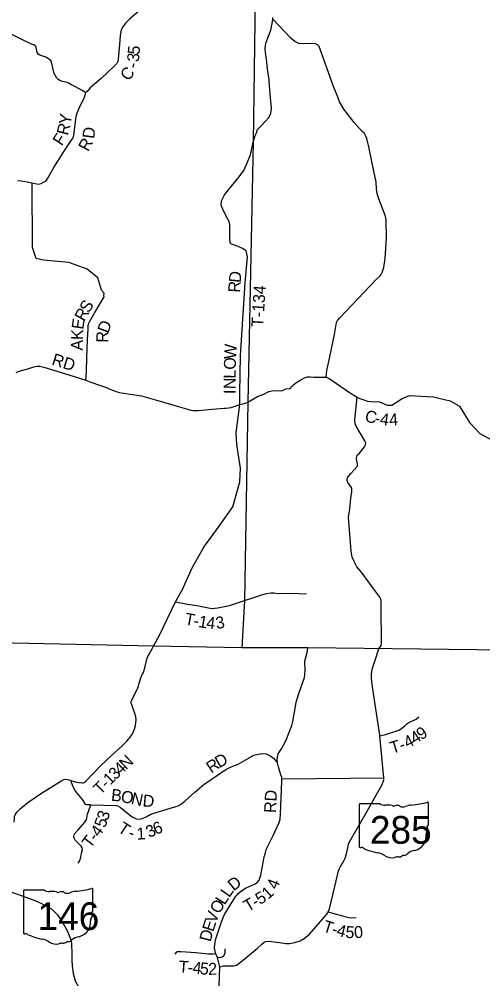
# Model space of a CAD drawing. Extents: x -22 to 431, y -18 to 160.
# Drawn here: x 327.228 to 329.433, y 151.169 to 155.732 of the extents above; entities that cross this region are included whole.
import ezdxf

# ---------------------------------------------------------------- set-up
doc = ezdxf.new("R2010")
doc.units = 0
for name, color, linetype in [('GM_X_Adjacent_County_Text', 7, 'Continuous'), ('GM_X_Airport_Location_Class_2', 7, 'Continuous'), ('GM_X_City_Street', 7, 'Continuous'), ('GM_X_City_Street_Text', 7, 'Continuous'), ('GM_X_County_Road', 7, 'Continuous'), ('GM_X_County_ROW', 7, 'Continuous'), ('GM_X_Major_River_Text', 7, 'Continuous'), ('GM_X_Minor_River_Text', 7, 'Continuous')]:
    doc.layers.add(name, color=color, linetype=linetype)

msp = doc.modelspace()

# ---------------------------------------------------------------- linework, layer by layer
at = {"layer": 'GM_X_Adjacent_County_Text'}
for points in [[(327.8317, 155.8004), (327.753, 155.7312), (327.7346, 155.7143), (327.72, 155.6959), (327.7142, 155.685), (327.7114, 155.674), (327.708, 155.6524), (327.7052, 155.6122), (327.6987, 155.5421), (327.697, 155.5311), (327.6919, 155.5213), (327.68, 155.5082), (327.6171, 155.4502), (327.5864, 155.4229), (327.5661, 155.4053), (327.5507, 155.3881), (327.5446, 155.3839), (327.5401, 155.3849), (327.5275, 155.3921), (327.4964, 155.4096), (327.4741, 155.4209), (327.4666, 155.4267), (327.4557, 155.431), (327.4341, 155.4359), (327.4206, 155.441), (327.413, 155.4445), (327.4067, 155.451), (327.3948, 155.4736), (327.3822, 155.5268), (327.3778, 155.536), (327.3726, 155.5403), (327.3545, 155.5504), (327.3258, 155.561), (327.3183, 155.5656), (327.3135, 155.5729), (327.3099, 155.5889), (327.3088, 155.5976), (327.3066, 155.6022), (327.304, 155.6056), (327.2976, 155.6095), (327.2871, 155.6127), (327.2309, 155.64), (327.1774, 155.6661)], [(327.2203, 154.9634), (327.2298, 154.9646), (327.2651, 154.9577), (327.2897, 154.953), (327.3186, 154.947), (327.3327, 154.9502), (327.3429, 154.9567), (327.3542, 154.9617), (327.364, 154.9758), (327.3935, 155.0295), (327.4183, 155.0669), (327.4393, 155.0997), (327.4656, 155.1405), (327.484, 155.1679), (327.4884, 155.1805), (327.4974, 155.2542), (327.4992, 155.2705), (327.5059, 155.2891), (327.5185, 155.3192), (327.5361, 155.3561), (327.5409, 155.3698), (327.5446, 155.3839)], [(327.2136, 154.0518), (327.2279, 154.0576), (327.2684, 154.0693), (327.2919, 154.0766), (327.304, 154.0798), (327.3127, 154.0813), (327.3253, 154.0814), (327.3446, 154.0774), (327.464, 154.0407), (327.5442, 154.0158), (327.5686, 154.0061), (327.6093, 153.992), (327.6389, 153.9819), (327.6637, 153.9718), (327.6933, 153.9603), (327.7047, 153.9566), (327.7348, 153.9519), (327.8099, 153.941), (327.8757, 153.9225), (328.0019, 153.8854), (328.0441, 153.8728), (328.0544, 153.8706), (328.0786, 153.8708), (328.1454, 153.8769), (328.2027, 153.8821), (328.2102, 153.8828)], [(328.2102, 153.8828), (328.2363, 153.8852), (328.2772, 153.9002), (328.298, 153.9043), (328.3154, 153.9113), (328.3615, 153.9375), (328.3921, 153.9497), (328.415, 153.9611), (328.4294, 153.9652), (328.4497, 153.9659), (328.4704, 153.9652), (328.4804, 153.9667), (328.4962, 153.9737), (328.516, 153.9763), (328.5251, 153.9847), (328.533, 153.9931), (328.5435, 154.0023), (328.5677, 154.0177), (328.5847, 154.0265), (328.5987, 154.0308), (328.6112, 154.0313), (328.6298, 154.0299), (328.6681, 154.029), (328.6882, 154.0303)], [(328.835, 153.9334), (328.8848, 153.9155), (328.9027, 153.9134), (328.9421, 153.9129), (328.9783, 153.8972), (329.001, 153.8974), (329.0501, 153.9285), (329.0849, 153.9424), (329.1965, 153.9356), (329.2775, 153.9168), (329.3217, 153.8917), (329.3693, 153.8139), (329.4193, 153.7615), (329.4808, 153.7283)]]:
    msp.add_lwpolyline(points, dxfattribs=at)
at = {"layer": 'GM_X_Airport_Location_Class_2'}
for p, q in [((328.8452, 151.9975), (328.8452, 151.7974)), ((328.9449, 152.0009), (328.8484, 152.0009)), ((329.1747, 151.9012), (329.1747, 152.0059)), ((329.1747, 151.9012), (329.1747, 151.9012)), ((327.2482, 151.5871), (327.2482, 151.387)), ((327.348, 151.5906), (327.2514, 151.5906)), ((327.5778, 151.4909), (327.5778, 151.5955)), ((327.5778, 151.4909), (327.5778, 151.4909))]:
    msp.add_line(p, q, dxfattribs=at)
for centre, major_axis, start_param, end_param in [((328.8489, 151.9979), (0.00382, 0), 1.712693, 3.28349), ((328.9679, 152.0241), (0.037, 0), 4.042523, 4.731795), ((328.9802, 151.8886), (0.133, 0), 1.404758, 1.657858), ((329.0104, 151.9989), (0.0107, 0), 3.836095, 5.185415), ((329.0261, 151.9758), (0.0222, 0), 0.950623, 2.079405), ((329.0547, 152.0075), (0.0267, 0), 4.081561, 5.145723), ((329.1019, 151.9398), (0.0703, 0), 1.699011, 2.107814), ((329.0573, 152.2737), (0.3495, 0), 4.814394, 5.042369), ((329.1711, 152.0063), (0.00367, 0), 6.141152, 7.989035), ((329.1739, 151.8935), (0.00568, 0), 1.883978, 3.671073), ((329.1378, 151.8803), (0.0341, 0), 5.934695, 6.695948), ((329.1708, 151.9008), (0.00393, 0), 5.05454, 6.418171), ((329.0769, 151.8441), (0.0874, 0), 5.101752, 6.440018), ((329.1879, 151.8574), (0.0248, 0), 2.387724, 3.262537), ((328.849, 151.7969), (0.00385, 0), 3.00124, 4.508301), ((328.8496, 151.8174), (0.0294, 0), 4.665946, 4.897461), ((328.8556, 151.7858), (0.0106, 0), 0.519207, 1.627899), ((328.9894, 151.9656), (0.2524, 0), 4.195997, 4.488961), ((328.9141, 151.7074), (0.079, 0), 0.823519, 1.323587), ((328.9996, 151.7848), (0.0501, 0), 4.026481, 4.996735), ((329.0285, 151.7156), (0.0412, 0), 1.495662, 1.94098), ((329.0322, 151.7698), (0.0267, 0), 4.691044, 5.507374), ((329.0563, 151.7504), (0.00752, 0), 1.147584, 2.315152), ((329.0531, 151.778), (0.0282, 0), 4.937069, 5.64225), ((329.1138, 151.7412), (0.0479, 0), 1.647645, 2.488434), ((327.252, 151.5876), (0.00382, 0), 1.712693, 3.28349), ((327.371, 151.6138), (0.037, 0), 4.042523, 4.731795), ((327.3832, 151.4782), (0.133, 0), 1.404758, 1.657858), ((327.4134, 151.5886), (0.0107, 0), 3.836095, 5.185415), ((327.4291, 151.5655), (0.0222, 0), 0.950623, 2.079405), ((327.4578, 151.5972), (0.0267, 0), 4.081561, 5.145723), ((327.505, 151.5295), (0.0703, 0), 1.699011, 2.107814), ((327.4604, 151.8634), (0.3495, 0), 4.814394, 5.042369), ((327.5741, 151.596), (0.00367, 0), 6.141152, 7.989035), ((327.5769, 151.4832), (0.00568, 0), 1.883978, 3.671073), ((327.5408, 151.4699), (0.0341, 0), 5.934695, 6.695948), ((327.5739, 151.4905), (0.00393, 0), 5.05454, 6.418171), ((327.48, 151.4337), (0.0874, 0), 5.101752, 6.440018), ((327.5909, 151.447), (0.0248, 0), 2.387724, 3.262537), ((327.252, 151.3866), (0.00385, 0), 3.00124, 4.508301), ((327.2526, 151.4071), (0.0294, 0), 4.665946, 4.897461), ((327.2586, 151.3755), (0.0106, 0), 0.519207, 1.627899), ((327.3924, 151.5553), (0.2524, 0), 4.195997, 4.488961), ((327.3172, 151.2971), (0.079, 0), 0.823519, 1.323587), ((327.4026, 151.3745), (0.0501, 0), 4.026481, 4.996735), ((327.4316, 151.3053), (0.0412, 0), 1.495662, 1.94098), ((327.4352, 151.3595), (0.0267, 0), 4.691044, 5.507374), ((327.4594, 151.3401), (0.00752, 0), 1.147584, 2.315152), ((327.4562, 151.3676), (0.0282, 0), 4.937069, 5.64225), ((327.5168, 151.3308), (0.0479, 0), 1.647645, 2.488434)]:
    msp.add_ellipse(centre, major_axis=major_axis, ratio=0.8, start_param=start_param, end_param=end_param, dxfattribs=at)
at = {"layer": 'GM_X_County_Road'}
for points in [[(327.6108, 154.471), (327.602, 154.5015), (327.5509, 154.544), (327.4639, 154.5749), (327.3438, 154.5855), (327.3092, 154.5932), (327.2918, 154.647), (327.2897, 154.953)], [(328.0076, 153.0272), (328.0078, 153.0275), (328.0521, 153.1265), (328.1068, 153.2221), (328.1785, 153.3211), (328.2433, 153.4133), (328.2775, 153.5328), (328.2809, 153.5976), (328.2638, 153.7103), (328.2604, 153.7649), (328.2772, 153.9002)], [(328.4771, 152.1197), (328.962, 152.1244)]]:
    msp.add_lwpolyline(points, dxfattribs=at)
at = {"layer": 'GM_X_County_ROW'}
for points in [[(328.1795, 151.1337), (328.1817, 151.2257), (328.1882, 151.2273), (328.2003, 151.2308), (328.2177, 151.2316), (328.2485, 151.2315), (328.2549, 151.2327), (328.2617, 151.2346), (328.273, 151.2427), (328.313, 151.2756), (328.3609, 151.3147), (328.382, 151.3334), (328.3937, 151.343), (328.4001, 151.3472), (328.4157, 151.3481), (328.4654, 151.3416), (328.4965, 151.3373), (328.514, 151.337), (328.539, 151.3414), (328.5644, 151.3492), (328.5836, 151.3603), (328.6085, 151.381), (328.6837, 151.4677), (328.6954, 151.4826), (328.6979, 151.4878), (328.7036, 151.502), (328.7294, 151.6089), (328.7474, 151.6831), (328.7515, 151.6938), (328.7564, 151.7029), (328.7646, 151.7155), (328.771, 151.7266), (328.7788, 151.7433), (328.784, 151.7642), (328.7921, 151.7981), (328.7947, 151.8091), (328.798, 151.8175), (328.8051, 151.8323), (328.8763, 151.9559), (328.9549, 152.0938), (328.9598, 152.106), (328.9624, 152.1152), (328.962, 152.1244), (328.9467, 152.2916), (328.9437, 152.3239), (328.9434, 152.3276), (328.9127, 152.5255), (328.9051, 152.582), (328.9038, 152.601), (328.9044, 152.62), (328.9084, 152.6458), (328.9188, 152.6793), (328.9385, 152.7383), (328.949, 152.7543), (328.9516, 152.7642), (328.9519, 152.7752), (328.9493, 152.9266), (328.949, 152.9665), (328.9474, 152.9748), (328.9439, 152.9843), (328.934, 152.9967), (328.8539, 153.1043), (328.8344, 153.1288), (328.8209, 153.1538), (328.8109, 153.1742), (328.8073, 153.203), (328.7953, 153.3434), (328.7947, 153.3635), (328.7998, 153.4034), (328.8055, 153.4539), (328.8094, 153.4854), (328.8108, 153.4953), (328.8097, 153.5017), (328.8047, 153.51), (328.7936, 153.5236), (328.7916, 153.5285), (328.7885, 153.5392), (328.7885, 153.5467), (328.7915, 153.5544), (328.8061, 153.5723), (328.8351, 153.6055), (328.8377, 153.6101), (328.8377, 153.6173), (328.8345, 153.6298), (328.8329, 153.6442), (328.8332, 153.6507), (328.8362, 153.6587), (328.846, 153.669), (328.8708, 153.6987), (328.8753, 153.7083), (328.8768, 153.717), (328.8725, 153.7276), (328.8314, 153.7968), (328.8257, 153.8085), (328.8251, 153.829), (328.835, 153.9334), (328.7992, 153.9559), (328.737, 153.9987), (328.7012, 154.0232), (328.6932, 154.0269), (328.6882, 154.0303), (328.6918, 154.061), (328.7014, 154.1044), (328.727, 154.2321), (328.7376, 154.2891), (328.7417, 154.2986), (328.7537, 154.3119), (328.9247, 154.4919), (328.9443, 154.5118), (328.9491, 154.5179), (328.9548, 154.527), (328.9629, 154.5506), (328.9679, 154.5943), (328.9748, 154.6904), (328.9735, 154.7773), (328.9726, 154.7871), (328.9676, 154.8038), (328.9386, 154.8783), (328.9332, 154.8912), (328.9301, 154.9026), (328.9269, 154.9249), (328.9251, 154.9587), (328.9168, 155.0008), (328.8909, 155.1247), (328.8815, 155.1641), (328.8757, 155.1785), (328.8703, 155.1879), (328.8593, 155.1981), (328.8206, 155.2407), (328.772, 155.3045), (328.7517, 155.3385), (328.7447, 155.3574), (328.7227, 155.4119), (328.6541, 155.6012), (328.6467, 155.6104), (328.6335, 155.6166), (328.5819, 155.6143), (328.5573, 155.6165), (328.5388, 155.6254), (328.5208, 155.6397), (328.434, 155.7315), (328.4341, 155.7391)], [(327.1651, 151.59), (327.2594, 151.5577), (327.3064, 151.5405), (327.3469, 151.5203), (327.3825, 151.501), (327.4107, 151.4737), (327.4328, 151.4399), (327.4566, 151.3996), (327.4713, 151.3591), (327.4761, 151.3395), (327.4777, 151.2848), (327.4789, 151.2597), (327.4801, 151.2297), (327.484, 151.194), (327.4933, 151.16), (327.5136, 151.1245), (327.5358, 151.0861), (327.592, 151.0342), (327.6994, 150.9883), (327.7651, 150.9611), (327.7653, 150.961)]]:
    msp.add_lwpolyline(points, dxfattribs=at)
at = {"layer": 'GM_X_Major_River_Text'}
for p, q in [((328.3533, 156.0427), (328.341, 155.1473)), ((328.341, 155.1473), (328.3154, 153.9113)), ((328.3154, 153.9113), (328.2996, 152.9677)), ((328.2996, 152.9677), (328.2863, 152.7429)), ((327.8671, 152.7513), (326.769, 152.7734)), ((328.2863, 152.7429), (327.8671, 152.7513)), ((328.6006, 152.7423), (328.2863, 152.7429)), ((330.3669, 152.7213), (328.6006, 152.7423))]:
    msp.add_line(p, q, dxfattribs=at)
at = {"layer": 'GM_X_Minor_River_Text'}
for points in [[(328.4008, 155.6169), (328.4011, 155.6185), (328.4113, 155.6434), (328.4242, 155.6789), (328.4315, 155.7107), (328.434, 155.7315)], [(328.4222, 155.3787), (328.4189, 155.4156), (328.417, 155.4418), (328.409, 155.4954), (328.4035, 155.5414), (328.399, 155.5726), (328.3976, 155.5885), (328.399, 155.6064), (328.4007, 155.6165), (328.4008, 155.6169)], [(328.3599, 155.2029), (328.3604, 155.2052), (328.3796, 155.2262), (328.4146, 155.2648), (328.425, 155.2849), (328.4283, 155.3093), (328.4224, 155.3765), (328.4222, 155.3787)], [(328.2311, 154.67), (328.2294, 154.6881), (328.2293, 154.7561), (328.2258, 154.7697), (328.2123, 154.7954), (328.1958, 154.8283), (328.1881, 154.848), (328.1894, 154.8689), (328.2036, 154.8967), (328.2228, 154.9211), (328.2743, 154.9826), (328.2984, 155.0154), (328.3073, 155.0382), (328.3281, 155.0864), (328.341, 155.1473), (328.3501, 155.1793), (328.3583, 155.1946), (328.3599, 155.2029)], [(328.2772, 153.9002), (328.278, 153.9534), (328.2808, 154.1333), (328.3023, 154.4776), (328.3131, 154.6014), (328.3068, 154.6302), (328.2901, 154.6419), (328.2695, 154.6516), (328.2467, 154.659), (328.2383, 154.6628), (328.234, 154.6651), (328.2315, 154.6665), (328.2311, 154.67)], [(327.5442, 154.0158), (327.5478, 154.057), (327.5497, 154.1226), (327.5513, 154.164), (327.5528, 154.2095), (327.5552, 154.2573), (327.5551, 154.2725), (327.5569, 154.2839), (327.5621, 154.2927), (327.5879, 154.338), (327.6317, 154.4115), (327.6306, 154.4187), (327.6324, 154.4297), (327.6186, 154.444), (327.6109, 154.4708), (327.6108, 154.471)], [(327.8616, 152.741), (327.8671, 152.7513), (327.8966, 152.8069), (327.9714, 152.9611), (328.0072, 153.0266), (328.0076, 153.0272)], [(327.9714, 152.9611), (328.0279, 152.951), (328.0734, 152.9449), (328.1449, 152.9299), (328.1734, 152.9325), (328.2279, 152.9449), (328.2996, 152.9677), (328.344, 152.9829), (328.378, 152.994)], [(328.378, 152.994), (328.3864, 152.9968), (328.4041, 153.0016), (328.4247, 153.0039), (328.4405, 153.0039), (328.4555, 153.0013), (328.5198, 153.0028), (328.5949, 152.999)], [(327.4727, 152.1115), (327.5008, 152.1049), (327.5251, 152.1013), (327.53, 152.1013), (327.5361, 152.1029), (327.5444, 152.1098), (327.6152, 152.1824), (327.6675, 152.2313), (327.7173, 152.2776), (327.7399, 152.2998), (327.756, 152.3178), (327.7665, 152.3345), (327.777, 152.3562), (327.7807, 152.3737), (327.7835, 152.3999), (327.7823, 152.4155), (327.7784, 152.431), (327.7613, 152.4765), (327.7594, 152.4825), (327.7642, 152.4947), (327.7923, 152.5526), (327.796, 152.5621), (327.7967, 152.5686), (327.8041, 152.5948), (327.8131, 152.6154), (327.8187, 152.6249), (327.8276, 152.6534), (327.8364, 152.6948), (327.8559, 152.7303), (327.8616, 152.741)], [(328.4572, 152.1966), (328.4552, 152.2099), (328.4559, 152.2228), (328.4603, 152.2392), (328.4753, 152.2628), (328.4963, 152.3009), (328.5134, 152.3451), (328.5242, 152.3729), (328.5294, 152.393), (328.5414, 152.4637), (328.545, 152.4842), (328.5576, 152.5253), (328.5848, 152.6026), (328.5883, 152.6337), (328.5872, 152.6796), (328.5931, 152.7035), (328.5974, 152.721), (328.6006, 152.7423)], [(328.9437, 152.3239), (328.965, 152.33), (329.0342, 152.351), (329.0414, 152.3564), (329.0625, 152.3721), (329.0723, 152.382), (329.0814, 152.3874), (329.1158, 152.404), (329.1282, 152.4155)], [(328.11, 152.0966), (328.1102, 152.0967), (328.1712, 152.1381), (328.2105, 152.1649), (328.2362, 152.1769), (328.2695, 152.19), (328.3031, 152.2092), (328.3439, 152.2319), (328.364, 152.2381), (328.3867, 152.2398), (328.4019, 152.2388), (328.4198, 152.2305), (328.4373, 152.2185), (328.4572, 152.1966)], [(328.2639, 151.5685), (328.264, 151.5686), (328.2698, 151.5753), (328.2872, 151.5899), (328.3068, 151.6022), (328.3499, 151.6203), (328.3601, 151.6272), (328.3688, 151.6379), (328.3765, 151.6623), (328.3882, 151.722), (328.3934, 151.7486), (328.3974, 151.7627), (328.4033, 151.784), (328.4351, 151.851), (328.4642, 151.9127), (328.4687, 151.9264), (328.4707, 151.9553), (328.4756, 152.0677), (328.4776, 152.1121), (328.4771, 152.1197), (328.4767, 152.1262), (328.4728, 152.1398), (328.4674, 152.1546), (328.4615, 152.1777), (328.4572, 152.1966)], [(327.2032, 151.9145), (327.2054, 151.9335), (327.2053, 151.9415), (327.2083, 151.9483), (327.2188, 151.9636), (327.2327, 151.9777), (327.2689, 152.0069), (327.3342, 152.0525), (327.4313, 152.1124), (327.4396, 152.1162), (327.4457, 152.1178), (327.459, 152.1164), (327.4727, 152.1115)], [(327.4727, 152.1115), (327.4757, 152.1036), (327.4827, 152.0835), (327.4962, 152.0601), (327.5272, 152.0216), (327.5364, 152.0083), (327.5399, 151.9996), (327.5475, 151.9986), (327.5643, 151.9975)], [(327.5643, 151.9975), (327.5688, 151.9972), (327.6898, 151.9927), (327.6973, 151.9924), (327.7076, 151.986), (327.7427, 151.9563), (327.7656, 151.9393), (327.7843, 151.9307), (327.7957, 151.9282), (327.8082, 151.9298), (327.8313, 151.9402), (327.8505, 151.9498), (327.8634, 151.9552), (327.9834, 151.9925), (327.9955, 151.9979), (328.0151, 152.0144), (328.0626, 152.0568), (328.1078, 152.0951), (328.11, 152.0966)], [(327.5074, 151.7196), (327.5119, 151.7234), (327.5168, 151.7314), (327.5205, 151.7478), (327.5237, 151.7672), (327.5282, 151.7843), (327.5281, 151.7919), (327.5231, 151.7998), (327.4944, 151.8292), (327.4891, 151.8387), (327.4879, 151.8463), (327.4916, 151.8592), (327.5085, 151.8775), (327.5405, 151.9142), (327.5461, 151.9241), (327.5494, 151.9336), (327.5527, 151.9519), (327.5583, 151.9702), (327.5688, 151.9972)], [(328.1817, 151.2257), (328.1714, 151.2705), (328.1634, 151.2882), (328.1603, 151.3004), (328.1576, 151.3144), (328.1582, 151.3345), (328.1637, 151.3596), (328.1759, 151.3969), (328.1863, 151.4312), (328.1974, 151.4613), (328.2038, 151.4757), (328.2342, 151.5238), (328.2589, 151.5627), (328.2639, 151.5685)], [(328.6979, 151.4878), (328.7193, 151.482), (328.7657, 151.4687), (328.7873, 151.4628), (328.7965, 151.4609), (328.8101, 151.4599), (328.8306, 151.4612)], [(328.1634, 151.2882), (328.1528, 151.2863), (328.1445, 151.2862), (328.1282, 151.2865), (328.0682, 151.2933), (327.9987, 151.2973), (327.9855, 151.298), (327.9798, 151.2972), (327.9749, 151.2941), (327.9677, 151.2869)], [(328.1714, 151.2705), (328.1871, 151.2723), (328.199, 151.2775), (328.2076, 151.2911), (328.2076, 151.3116)]]:
    msp.add_lwpolyline(points, dxfattribs=at)

# ---------------------------------------------------------------- texts
at = {"layer": 'GM_X_Airport_Location_Class_2'}
for s, p in [('285', (328.8959, 151.8115)), ('146', (327.3145, 151.4011))]:
    msp.add_text(s, height=0.13184, dxfattribs=at).set_placement(p)
at = {"layer": 'GM_X_City_Street'}
for s, height, rotation, p in [('5', 0.0568, 84.8487, (327.7999, 155.5617)), ('3', 0.0568, 84.8445, (327.7968, 155.5269)), ('C', 0.0568, 49.2539, (327.7455, 155.4341)), ('-', 0.0568, 75.0151, (327.7889, 155.4939)), ('Y', 0.0568, 82.1193, (327.4726, 155.2282)), ('R', 0.0568, 75.4588, (327.4595, 155.1761)), ('D', 0.0568, 82.6809, (327.5842, 155.1613)), ('F', 0.0568, 56.555, (327.4302, 155.1258)), ('R', 0.0568, 62.1188, (327.5558, 155.0993)), ('RD', 0.05682, 342.4992, (327.3789, 154.0904)), ('C', 0.0568, 348.4428, (328.8692, 153.8188)), ('4', 0.0568, 351.4567, (328.9411, 153.8045)), ('4', 0.0568, 4.3156, (328.9896, 153.7988)), ('-', 0.0568, 349.0601, (328.9156, 153.8094))]:
    msp.add_text(s, height=height, rotation=rotation, dxfattribs=at).set_placement(p)
at = {"layer": 'GM_X_City_Street_Text'}
for s, height, rotation, p in [('D', 0.0568, 84.6591, (328.281, 154.4768)), ('R', 0.0568, 86.5985, (328.2783, 154.4307)), ('T-134', 0.05682, 86.3536, (328.3883, 154.2668)), ('S', 0.0568, 59.6221, (327.5595, 154.3316)), ('R', 0.0568, 60.9242, (327.537, 154.2911)), ('E', 0.0568, 81.9117, (327.5327, 154.2542)), ('K', 0.0568, 88.2512, (327.5314, 154.2059)), ('D', 0.0568, 69.8899, (327.651, 154.2352)), ('R', 0.0568, 88.7822, (327.6509, 154.1934)), ('A', 0.0568, 88.3569, (327.5299, 154.1559)), ('W', 0.0568, 87.0798, (328.259, 154.1144)), ('O', 0.0568, 89.0309, (328.2582, 154.0649)), ('L', 0.0568, 89.2251, (328.2576, 154.0225)), ('N', 0.0568, 89.224, (328.2569, 153.9725)), ('I', 0.0568, 89.2271, (328.2566, 153.9492)), ('T', 0.0568, 349.3448, (328.0117, 152.8545)), ('1', 0.0568, 350.2611, (328.0774, 152.8422)), ('4', 0.0568, 353.6365, (328.1155, 152.8358)), ('3', 0.0568, 8.9728, (328.1668, 152.8323)), ('-', 0.0568, 349.5335, (328.0536, 152.8466)), ('4', 0.0568, 32.8822, (329.1104, 152.2831)), ('9', 0.0568, 33.4914, (329.1404, 152.3025)), ('T', 0.0568, 17.2341, (329.0018, 152.2387)), ('4', 0.0568, 27.7307, (329.0746, 152.264)), ('-', 0.0568, 21.2035, (329.0465, 152.2527)), ('N', 0.0568, 43.1296, (327.7358, 152.1602)), ('R', 0.0568, 33.506, (328.1412, 152.1444)), ('D', 0.0568, 30.2478, (328.1794, 152.1697)), ('3', 0.0568, 44.0616, (327.6854, 152.112)), ('4', 0.0568, 43.3954, (327.7104, 152.1362)), ('T', 0.0568, 45.6182, (327.6146, 152.0408)), ('1', 0.0568, 44.5879, (327.6606, 152.0875)), ('-', 0.0568, 45.276, (327.6443, 152.0711)), ('B', 0.0568, 354.2335, (327.6631, 152.0164)), ('O', 0.0568, 347.6727, (327.7079, 152.0119)), ('RD', 0.05682, 87.0641, (328.4491, 151.9567)), ('N', 0.0568, 347.5648, (327.7567, 152.0013)), ('D', 0.0568, 354.853, (327.8133, 151.9893)), ('5', 0.0568, 70.3711, (327.6362, 151.8838)), ('3', 0.0568, 71.3433, (327.6483, 151.9178)), ('4', 0.0568, 54.09, (327.6075, 151.8399)), ('T', 0.0568, 326.4062, (327.6927, 151.8719)), ('1', 0.0568, 2.4177, (327.7872, 151.8308)), ('3', 0.0568, 25.6561, (327.8463, 151.8383)), ('6', 0.0568, 21.7676, (327.877, 151.8531)), ('T', 0.0568, 52.4761, (327.5664, 151.7863)), ('-', 0.0568, 52.637, (327.5924, 151.8201)), ('-', 0.0568, 341.7017, (327.7429, 151.8412)), ('D', 0.0568, 38.9977, (328.2484, 151.5841)), ('4', 0.0568, 68.4569, (328.4549, 151.5911)), ('L', 0.0568, 54.8823, (328.2268, 151.5524)), ('5', 0.0568, 31.0893, (328.373, 151.5196)), ('1', 0.0568, 41.3287, (328.4119, 151.5442)), ('O', 0.0568, 59.571, (328.1795, 151.4743)), ('L', 0.0568, 57.8279, (328.2046, 151.517)), ('T', 0.0568, 30.7219, (328.3161, 151.4858)), ('-', 0.0568, 30.7706, (328.3527, 151.5075)), ('V', 0.0568, 69.8473, (328.1635, 151.4298)), ('E', 0.0568, 72.488, (328.1509, 151.3899)), ('T', 0.0568, 342.8743, (328.6682, 151.3952)), ('D', 0.0568, 75.3948, (328.1385, 151.3423)), ('-', 0.0568, 344.3586, (328.7104, 151.3822)), ('4', 0.0568, 344.8227, (328.7333, 151.3758)), ('5', 0.0568, 355.0643, (328.778, 151.3647)), ('0', 0.0568, 4.3917, (328.8229, 151.3617)), ('T', 0.0568, 356.2216, (327.9851, 151.1996)), ('4', 0.0568, 354.6897, (328.0504, 151.1952)), ('5', 0.0568, 354.2397, (328.0852, 151.1919)), ('2', 0.0568, 0.51, (328.1268, 151.1881)), ('-', 0.0568, 355.8282, (328.0275, 151.1968))]:
    msp.add_text(s, height=height, rotation=rotation, dxfattribs=at).set_placement(p)

doc.saveas('drawing.dxf')
